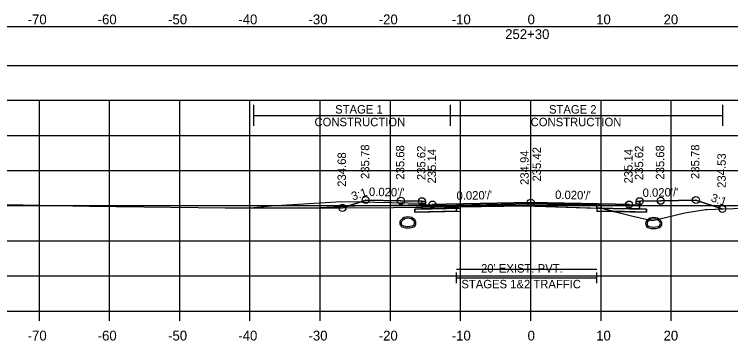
# Model space of a CAD drawing. Extents: x 1369627 to 1374022, y 380035 to 398173.
# Drawn here: x 1372025 to 1372127, y 391668.8 to 391715.2 of the extents above; entities that cross this region are included whole.
import ezdxf

# ---------------------------------------------------------------- set-up
doc = ezdxf.new("R2010")
doc.units = 0
for name, color, linetype in [('Default', 7, 'Continuous'), ('R_Alt Surface', 7, 'Continuous'), ('R_Axis', 7, 'Continuous'), ('R_Axis Annot', 7, 'Continuous'), ('R_Drive', 7, 'Continuous'), ('R_Exist Surface', 7, 'Continuous'), ('R_Fin Surface', 7, 'Continuous'), ('R_Grid', 7, 'Continuous'), ('R_MOT', 7, 'Continuous'), ('R_No Plot', 7, 'Continuous'), ('R_Xsect Elev', 7, 'Continuous'), ('R_Xsect Slope', 7, 'Continuous'), ('T_Vehicle Path Lt Minor', 7, 'Continuous'), ('T_Vehicle Path Rt', 7, 'Continuous')]:
    doc.layers.add(name, color=color, linetype=linetype)

msp = doc.modelspace()

# ---------------------------------------------------------------- linework, layer by layer
at = {"layer": 'Default'}
for p, q in [((1372087.93, 391676.97), (1372087.93, 391678.47)), ((1372107.93, 391676.97), (1372107.93, 391678.47)), ((1372087.93, 391677.72), (1372107.93, 391677.72))]:
    msp.add_line(p, q, dxfattribs=at)
for points in [[(1371948.53, 391707.95), (1372248.53, 391707.95), (1372248.53, 391713.47), (1371948.53, 391713.47)], [(1372083.02, 391688.64), (1372083.52, 391688.64), (1372083.53, 391688.14), (1372084.53, 391688.16), (1372084.53, 391687.57), (1372083.03, 391687.54)], [(1372113.53, 391688.14), (1372113.54, 391688.64), (1372114.04, 391688.64), (1372114.03, 391687.54), (1372112.53, 391687.57), (1372112.53, 391688.16)]]:
    msp.add_lwpolyline(points, close=True, dxfattribs=at)
at = {"layer": 'R_Alt Surface'}
msp.add_lwpolyline([(1372083.03, 391688.64), (1372083.03, 391687.54), (1372084.53, 391687.57), (1372087.93, 391687.64), (1372087.93, 391688.05), (1372098.53, 391688.27), (1372107.93, 391688.08), (1372107.93, 391687.66), (1372112.53, 391687.57), (1372114.03, 391687.54), (1372114.03, 391688.64)], dxfattribs=at)
for points in [[(1372082.03, 391687.52), (1372083.03, 391687.54), (1372084.53, 391687.57), (1372087.93, 391687.64), (1372087.93, 391687.22), (1372082.03, 391687.1)], [(1372115.03, 391687.52), (1372114.03, 391687.54), (1372112.53, 391687.57), (1372107.93, 391687.66), (1372107.93, 391687.24), (1372115.03, 391687.1)]]:
    msp.add_lwpolyline(points, close=True, dxfattribs=at)
at = {"layer": 'R_Axis'}
for p, q in [((1371948.53, 391673.01), (1372248.53, 391673.01)), ((1372028.53, 391671.61), (1372028.53, 391673.01)), ((1372038.53, 391671.61), (1372038.53, 391673.01)), ((1372048.53, 391671.61), (1372048.53, 391673.01)), ((1372058.53, 391671.61), (1372058.53, 391673.01)), ((1372068.53, 391671.61), (1372068.53, 391673.01)), ((1372078.53, 391671.61), (1372078.53, 391673.01)), ((1372088.53, 391671.61), (1372088.53, 391673.01)), ((1372098.53, 391671.61), (1372098.53, 391673.01)), ((1372108.53, 391671.61), (1372108.53, 391673.01)), ((1372118.53, 391671.61), (1372118.53, 391673.01))]:
    msp.add_line(p, q, dxfattribs=at)
at = {"layer": 'R_Drive'}
for p, q in [((1372071.53, 391688.55), (1372061.53, 391687.95)), ((1372083.53, 391688.31), (1372071.53, 391688.55)), ((1372061.53, 391687.95), (1372059.06, 391687.7)), ((1372083.53, 391688.14), (1372083.53, 391688.31))]:
    msp.add_line(p, q, dxfattribs=at)
for centre, radius, start, end in [((1372081.02, 391685.06), 1.35, 43.6485, 136.3515), ((1372080.51, 391685.55), 0.646, 136.3515, 253.9529), ((1372080.51, 391685.55), 0.438, 136.3515, 253.9529), ((1372081.02, 391685.06), 1.15, 43.6485, 136.3515), ((1372081.53, 391685.55), 0.438, 286.0471, 43.6485), ((1372081.53, 391685.55), 0.646, 286.0471, 43.6485), ((1372115.53, 391685.46), 0.646, 136.3515, 253.9529), ((1372116.04, 391684.97), 1.35, 43.6485, 136.3515), ((1372115.53, 391685.46), 0.438, 136.3515, 253.9529), ((1372116.04, 391684.97), 1.15, 43.6485, 136.3515), ((1372116.55, 391685.46), 0.438, 286.0471, 43.6485), ((1372116.55, 391685.46), 0.646, 286.0471, 43.6485), ((1372081.02, 391687.33), 2.5, 253.9529, 286.0471), ((1372081.02, 391687.33), 2.29, 253.9529, 286.0471), ((1372116.04, 391687.24), 2.5, 253.9529, 286.0471), ((1372116.04, 391687.24), 2.29, 253.9529, 286.0471)]:
    msp.add_arc(centre, radius, start, end, dxfattribs=at)
at = {"layer": 'R_Exist Surface'}
msp.add_lwpolyline([(1372013.03, 391688.3), (1372025.45, 391688.12), (1372026.17, 391688.1), (1372028.59, 391688.06), (1372035.66, 391687.92), (1372055.01, 391687.71), (1372057.48, 391687.7), (1372068.42, 391687.69), (1372070.55, 391687.68), (1372078.98, 391687.76), (1372085.4, 391687.82), (1372086.8, 391687.83), (1372087.04, 391687.84), (1372088.21, 391687.85), (1372097.93, 391687.97), (1372099.17, 391687.93), (1372108.62, 391687.63), (1372109.66, 391687.34), (1372112.87, 391686.55), (1372115.6, 391685.92), (1372115.82, 391685.87), (1372116.53, 391686.03), (1372120.46, 391686.96), (1372123.43, 391687.45), (1372123.65, 391687.47), (1372125.92, 391687.55), (1372165.78, 391688.79)], dxfattribs=at)
at = {"layer": 'R_Fin Surface'}
msp.add_lwpolyline([(1372071.7, 391687.69), (1372075.02, 391688.8), (1372080.02, 391688.7), (1372083.02, 391688.64), (1372083.52, 391688.64), (1372083.53, 391688.14), (1372084.53, 391688.16), (1372086.53, 391688.2), (1372098.53, 391688.44), (1372110.53, 391688.2), (1372112.53, 391688.16), (1372113.53, 391688.14), (1372113.54, 391688.64), (1372114.04, 391688.64), (1372117.04, 391688.7), (1372122.04, 391688.8), (1372125.8, 391687.54)], dxfattribs=at)
at = {"layer": 'R_Grid'}
for p, q in [((1371948.53, 391703.01), (1372248.53, 391703.01)), ((1372028.53, 391673.01), (1372028.53, 391703.01)), ((1372038.53, 391673.01), (1372038.53, 391703.01)), ((1372048.53, 391673.01), (1372048.53, 391703.01)), ((1372058.53, 391673.01), (1372058.53, 391703.01)), ((1372068.53, 391673.01), (1372068.53, 391703.01)), ((1372078.53, 391673.01), (1372078.53, 391703.01)), ((1372088.53, 391673.01), (1372088.53, 391703.01)), ((1372098.53, 391673.01), (1372098.53, 391703.01)), ((1372108.53, 391673.01), (1372108.53, 391703.01)), ((1372118.53, 391673.01), (1372118.53, 391703.01)), ((1371948.53, 391698.01), (1372248.53, 391698.01)), ((1371948.53, 391693.01), (1372248.53, 391693.01)), ((1371948.53, 391688.01), (1372248.53, 391688.01)), ((1371948.53, 391683.01), (1372248.53, 391683.01)), ((1371948.53, 391678.01), (1372248.53, 391678.01)), ((1371948.53, 391673.01), (1372248.53, 391673.01))]:
    msp.add_line(p, q, dxfattribs=at)
at = {"layer": 'R_MOT'}
for p, q in [((1372059.06, 391699.35), (1372059.06, 391702.35)), ((1372087.09, 391699.35), (1372087.09, 391702.35)), ((1372125.87, 391699.35), (1372125.87, 391702.35)), ((1372059.06, 391700.85), (1372125.87, 391700.85))]:
    msp.add_line(p, q, dxfattribs=at)
at = {"layer": 'R_No Plot'}
for p, q in [((1372073.53, 391687.94), (1372068.42, 391687.69)), ((1372083.53, 391688.14), (1372073.53, 391687.94))]:
    msp.add_line(p, q, dxfattribs=at)
for points in [[(1372083.02, 391688.64), (1372083.03, 391687.54), (1372084.53, 391687.57), (1372088.53, 391687.65), (1372088.53, 391688.07), (1372098.53, 391688.27), (1372108.53, 391688.07), (1372108.53, 391687.65), (1372112.53, 391687.57), (1372114.03, 391687.54), (1372114.04, 391688.64)], [(1372087.93, 391678.97), (1372107.93, 391678.97)]]:
    msp.add_lwpolyline(points, dxfattribs=at)
for points in [[(1372088.53, 391687.65), (1372084.53, 391687.57), (1372083.03, 391687.54), (1372082.03, 391687.52), (1372082.03, 391687.1), (1372088.53, 391687.23)], [(1372098.53, 391688.44), (1372086.53, 391688.2), (1372084.53, 391688.16), (1372084.53, 391687.57), (1372088.53, 391687.65), (1372088.53, 391688.07), (1372098.53, 391688.27), (1372108.53, 391688.07), (1372108.53, 391687.65), (1372112.53, 391687.57), (1372112.53, 391688.16), (1372110.53, 391688.2)], [(1372108.53, 391687.65), (1372112.53, 391687.57), (1372114.03, 391687.54), (1372115.03, 391687.52), (1372115.03, 391687.1), (1372108.53, 391687.23)]]:
    msp.add_lwpolyline(points, close=True, dxfattribs=at)
for centre in [(1372075.02, 391688.8), (1372080.02, 391688.7), (1372083.02, 391688.64), (1372084.53, 391688.16), (1372098.53, 391688.44), (1372112.53, 391688.16), (1372114.04, 391688.64), (1372117.04, 391688.7), (1372122.04, 391688.8), (1372071.7, 391687.69), (1372125.8, 391687.54)]:
    msp.add_circle(centre, 0.5, dxfattribs=at)
at = {"layer": 'R_Xsect Elev'}
msp.add_line((1372098.53, 391687.95), (1372098.53, 391697.95), dxfattribs=at)
at = {"layer": 'T_Vehicle Path Lt Minor'}
for p, q in [((1372071.53, 391688.55), (1372061.53, 391687.95)), ((1372074.11, 391688.49), (1372071.53, 391688.55)), ((1372071.7, 391687.69), (1372074.11, 391688.49)), ((1372061.53, 391687.95), (1372059.06, 391687.7))]:
    msp.add_line(p, q, dxfattribs=at)
msp.add_lwpolyline([(1372059.06, 391687.7), (1372068.42, 391687.69), (1372070.55, 391687.68), (1372071.7, 391687.69)], dxfattribs=at)
at = {"layer": 'T_Vehicle Path Rt'}
for p, q in [((1372083.03, 391687.8), (1372083.02, 391688.64)), ((1372114.04, 391688.64), (1372114.03, 391687.54)), ((1372084.53, 391687.81), (1372083.03, 391687.8)), ((1372083.03, 391687.54), (1372084.53, 391687.57)), ((1372084.53, 391687.81), (1372084.53, 391687.57)), ((1372084.53, 391687.57), (1372084.53, 391687.81)), ((1372087.93, 391687.64), (1372084.53, 391687.57)), ((1372084.53, 391687.57), (1372087.93, 391687.64)), ((1372087.93, 391687.64), (1372087.93, 391687.85)), ((1372087.93, 391687.85), (1372088.21, 391687.85)), ((1372107.93, 391687.65), (1372107.93, 391687.24)), ((1372107.93, 391687.24), (1372110.22, 391687.2)), ((1372110.22, 391687.2), (1372112.87, 391686.55))]:
    msp.add_line(p, q, dxfattribs=at)
for points in [[(1372083.02, 391688.64), (1372080.02, 391688.7), (1372075.02, 391688.8), (1372071.7, 391687.69)], [(1372125.8, 391687.54), (1372122.04, 391688.8), (1372117.04, 391688.7), (1372114.04, 391688.64)], [(1372071.7, 391687.69), (1372078.98, 391687.76), (1372083.03, 391687.8), (1372083.03, 391687.8)], [(1372084.53, 391687.57), (1372083.03, 391687.54), (1372082.03, 391687.52), (1372082.03, 391687.1), (1372087.93, 391687.22), (1372087.93, 391687.64)], [(1372083.03, 391687.8), (1372083.03, 391687.8), (1372083.03, 391687.54)], [(1372087.93, 391687.85), (1372087.04, 391687.84), (1372086.8, 391687.83), (1372085.4, 391687.82), (1372084.53, 391687.81)], [(1372107.93, 391687.66), (1372107.93, 391688.08), (1372098.53, 391688.27), (1372087.93, 391688.05), (1372087.93, 391687.85)], [(1372088.21, 391687.85), (1372097.93, 391687.97), (1372099.17, 391687.93), (1372107.93, 391687.65)], [(1372107.93, 391687.65), (1372107.93, 391687.66)], [(1372110.22, 391687.2), (1372109.66, 391687.34), (1372108.62, 391687.63), (1372107.93, 391687.65)], [(1372114.03, 391687.54), (1372115.03, 391687.52), (1372115.03, 391687.1), (1372110.22, 391687.2)], [(1372112.87, 391686.55), (1372115.6, 391685.92), (1372115.82, 391685.87), (1372116.53, 391686.03), (1372120.46, 391686.96), (1372123.43, 391687.45), (1372123.65, 391687.47), (1372125.8, 391687.54)]]:
    msp.add_lwpolyline(points, dxfattribs=at)

# ---------------------------------------------------------------- texts
at = {"layer": 'R_Axis Annot'}
for s, height, p in [('-70', 1.4, (1372026.87, 391713.81)), ('-60', 1.4, (1372036.84, 391713.81)), ('-50', 1.4, (1372046.87, 391713.81)), ('-40', 1.4, (1372056.87, 391713.81)), ('-30', 1.4, (1372066.87, 391713.81)), ('-20', 1.4, (1372076.87, 391713.81)), ('-10', 1.4, (1372087.27, 391713.81)), ('0', 1.4, (1372098.07, 391713.81)), ('10', 1.4, (1372107.84, 391713.81)), ('20', 1.4, (1372117.44, 391713.81)), ('252+30', 1.4, (1372094.88, 391711.71)), ("20' EXIST. PVT.", 1.2, (1372091.44, 391678.48)), ('STAGES 1&2 TRAFFIC', 1.2, (1372088.64, 391676.24)), ('-70', 1.4, (1372026.87, 391668.81)), ('-60', 1.4, (1372036.84, 391668.81)), ('-50', 1.4, (1372046.87, 391668.81)), ('-40', 1.4, (1372056.87, 391668.81)), ('-30', 1.4, (1372066.87, 391668.81)), ('-20', 1.4, (1372076.87, 391668.81)), ('-10', 1.4, (1372087.27, 391668.81)), ('0', 1.4, (1372098.07, 391668.81)), ('10', 1.4, (1372107.84, 391668.81)), ('20', 1.4, (1372117.44, 391668.81))]:
    msp.add_text(s, height=height, dxfattribs=at).set_placement(p)
at = {"layer": 'R_MOT'}
for s, p in [('STAGE 1', (1372070.66, 391701.11)), ('STAGE 2', (1372101.12, 391701.11)), ('CONSTRUCTION', (1372067.72, 391699.31)), ('CONSTRUCTION', (1372098.51, 391699.31))]:
    msp.add_text(s, height=1.2, dxfattribs=at).set_placement(p)
at = {"layer": 'R_Xsect Elev'}
for s, p in [('235.78', (1372075.52, 391691.8)), ('235.78', (1372122.54, 391691.8)), ('235.68', (1372080.52, 391691.7)), ('235.62', (1372083.52, 391691.64)), ('235.14', (1372085.03, 391691.16)), ('234.94', (1372098.23, 391690.95)), ('235.42', (1372099.98, 391691.44)), ('235.14', (1372113.03, 391691.16)), ('235.62', (1372114.54, 391691.64)), ('235.68', (1372117.54, 391691.7)), ('234.68', (1372072.2, 391690.69)), ('234.53', (1372126.3, 391690.54))]:
    msp.add_text(s, height=1.2, rotation=90, dxfattribs=at).set_placement(p)
at = {"layer": 'R_Xsect Slope'}
for s, rotation, p in [("0.020'/'", 358.8542, (1372075.47, 391689.39)), ("0.020'/'", 1.1458, (1372114.47, 391689.24)), ('3:1', 18.4332, (1372073.2, 391688.72)), ("0.020'/'", 1.1458, (1372087.96, 391688.82)), ("0.020'/'", 358.8542, (1372101.98, 391688.97)), ('3:1', 341.5668, (1372124.08, 391688.64))]:
    msp.add_text(s, height=1.2, rotation=rotation, dxfattribs=at).set_placement(p)

doc.saveas('drawing.dxf')
